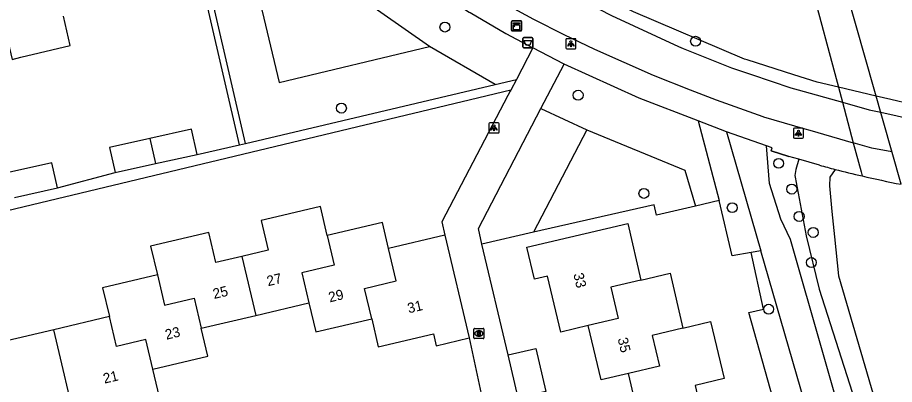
# Model space of a CAD drawing. Extents: x 158038 to 159242, y 380133 to 381214.
# Drawn here: x 159092.8 to 159179.4, y 380697.9 to 380734.1 of the extents above; entities that cross this region are included whole.
import ezdxf

# ---------------------------------------------------------------- set-up
doc = ezdxf.new("R2010")
doc.units = 0
for name, color, linetype in [('IMGEO_Afvalbak', 7, 'Continuous'), ('IMGEO_Boom', 7, 'Continuous'), ('IMGEO_Dek', 7, 'Continuous'), ('IMGEO_Fietspad_gesloten', 7, 'Continuous'), ('IMGEO_Groenvoorziening', 7, 'Continuous'), ('IMGEO_Haag', 7, 'Continuous'), ('IMGEO_Hek', 7, 'Continuous'), ('IMGEO_Kast', 7, 'Continuous'), ('IMGEO_Lichtpunt', 7, 'Continuous'), ('IMGEO_Pand', 7, 'Continuous'), ('IMGEO_Pand_nummerreeks', 7, 'Continuous'), ('IMGEO_Rioolput', 7, 'Continuous'), ('IMGEO_Voetpad_halfverhard', 7, 'Continuous'), ('IMGEO_Voetpad_open', 7, 'Continuous'), ('IMGEO_Waterloop', 7, 'Continuous')]:
    doc.layers.add(name, color=color, linetype=linetype)

msp = doc.modelspace()

# ---------------------------------------------------------------- linework, layer by layer
at = {"layer": 'IMGEO_Afvalbak'}
for p, q in [((159142.66, 380731.204), (159142.66, 380732.004)), ((159142.66, 380732.004), (159142.66, 380731.204)), ((159142.76, 380732.104), (159143.55, 380732.104)), ((159143.55, 380732.104), (159142.76, 380732.104)), ((159143.65, 380732.004), (159143.65, 380731.204)), ((159143.65, 380731.204), (159143.65, 380732.004)), ((159143.55, 380731.104), (159142.76, 380731.104)), ((159142.76, 380731.104), (159143.55, 380731.104))]:
    msp.add_line(p, q, dxfattribs=at)
msp.add_lwpolyline([(159142.803, 380731.818), (159143.507, 380731.818), (159143.358, 380731.348), (159142.952, 380731.348), (159142.803, 380731.818)], dxfattribs=at)
for centre, start, end in [((159142.76, 380732.004), 90, 180), ((159142.76, 380732.004), 90, 180), ((159143.55, 380732.004), 0, 90), ((159143.55, 380732.004), 360, 90), ((159142.76, 380731.204), 180, 270), ((159142.76, 380731.204), 180, 270), ((159143.55, 380731.204), 270, 0), ((159143.55, 380731.204), 270, 0)]:
    msp.add_arc(centre, 0.1, start, end, dxfattribs=at)
at = {"layer": 'IMGEO_Boom'}
for centre in [(159134.97, 380733.146), (159159.73, 380731.748), (159148.129, 380726.421), (159124.749, 380725.142), (159167.937, 380719.685), (159169.237, 380717.144), (159154.626, 380716.718), (159163.352, 380715.309), (159169.962, 380714.44), (159171.351, 380712.861), (159171.162, 380709.893), (159166.949, 380705.285)]:
    msp.add_circle(centre, 0.489, dxfattribs=at)
at = {"layer": 'IMGEO_Dek'}
for points in [[(159161.127, 380774.629), (159161.281, 380774.056), (159162.065, 380771.128), (159163.219, 380766.822), (159164.981, 380760.244), (159166.297, 380755.335), (159166.994, 380752.734), (159168.249, 380748.049), (159173.832, 380727.208), (159174.228, 380725.729), (159175.302, 380721.722), (159176.072, 380718.847), (159176.181, 380718.442)], [(159180.037, 380717.616), (159170.246, 380752.074), (159169.614, 380754.299), (159164.687, 380772.037)]]:
    msp.add_lwpolyline(points, dxfattribs=at)
msp.add_arc((159202.247, 380830.714), 115.258, 256.92909, 258.88952, dxfattribs=at)
at = {"layer": 'IMGEO_Fietspad_gesloten'}
for points in [[(159127.322, 380749.496), (159131.981, 380745.941), (159138.394, 380741.607), (159144.113, 380738.079), (159151.409, 380734.299), (159158.056, 380731.234), (159158.51, 380731.025), (159163.276, 380729.126), (159165.24, 380728.469), (159169.146, 380727.161), (159169.862, 380726.959), (159174.228, 380725.729)], [(159124.69, 380746.943), (159128.495, 380743.869), (159130.29, 380742.579), (159133.843, 380739.936), (159138.221, 380737.079), (159140.983, 380735.395), (159143.726, 380733.925), (159146.719, 380732.416), (159149.741, 380730.959), (159155.527, 380728.385), (159159.185, 380726.96), (159161.777, 380725.95), (159166.362, 380724.314), (159166.434, 380724.293), (159170.519, 380723.087), (159171, 380722.95), (159175.302, 380721.722)], [(159174.228, 380725.729), (159176.872, 380724.985), (159178.014, 380724.738), (159181.26, 380724.035), (159185.394, 380723.326)], [(159174.228, 380725.729), (159175.302, 380721.722)], [(159179.122, 380720.837), (159177.145, 380721.196), (159175.302, 380721.722)]]:
    msp.add_lwpolyline(points, dxfattribs=at)
at = {"layer": 'IMGEO_Groenvoorziening'}
for points in [[(159133.439, 380731.218), (159123.823, 380737.988), (159114.345, 380745.518)], [(159114.345, 380745.518), (159118.595, 380727.683), (159133.439, 380731.218)], [(159139.929, 380727.487), (159133.439, 380731.218)], [(159144.455, 380725.094), (159148.999, 380722.987)], [(159160.002, 380723.873), (159162.068, 380716.02)], [(159148.999, 380722.987), (159143.727, 380712.879)], [(159148.999, 380722.987), (159158.679, 380719.025), (159159.707, 380715.465)], [(159169.915, 380720.094), (159169.633, 380719.071), (159169.55, 380718.472), (159169.58, 380718.314), (159170.65, 380712.528), (159171.951, 380707.275), (159175.769, 380695.359), (159177.2, 380690.275), (159180.309, 380680.333), (159181.594, 380676.781), (159181.737, 380675.695), (159181.905, 380674.033), (159182.335, 380671.552), (159182.674, 380670.358), (159183.33, 380668.971), (159184.222, 380667.325), (159184.724, 380666.203), (159187.71, 380653.498), (159190.028, 380645.736), (159193.267, 380635.142), (159195.29, 380629.204), (159197.335, 380622.515)], [(159162.068, 380716.02), (159159.707, 380715.465)], [(159165.234, 380710.885), (159163.34, 380710.553), (159162.068, 380716.02)], [(159159.707, 380715.465), (159155.884, 380714.565), (159155.651, 380715.584), (159143.727, 380712.879)], [(159143.727, 380712.879), (159138.633, 380711.723)], [(159177.894, 380659.001), (159165.006, 380704.947), (159166.43, 380705.281), (159165.234, 380710.885)], [(159166.185, 380711.052), (159165.234, 380710.885)]]:
    msp.add_lwpolyline(points, dxfattribs=at)
at = {"layer": 'IMGEO_Haag'}
for points in [[(159114.684, 380721.507), (159108.633, 380747.759), (159107.509, 380752.634)], [(159173.832, 380727.208), (159171.731, 380727.705), (159169.444, 380728.431), (159164.832, 380729.895), (159164.575, 380729.976), (159153.606, 380734.66), (159148.82, 380737.083), (159140.927, 380741.682), (159134.277, 380746.157), (159128.868, 380750), (159128.28, 380750.417)], [(159115.268, 380721.645), (159109.223, 380747.872)], [(159184.997, 380724.808), (159182.888, 380725.065), (159179.001, 380725.985), (159177.563, 380726.325), (159173.832, 380727.208)], [(159173.832, 380727.208), (159174.228, 380725.729)]]:
    msp.add_lwpolyline(points, dxfattribs=at)
at = {"layer": 'IMGEO_Hek'}
for points in [[(159141.196, 380726.396), (159134.658, 380713.897), (159134.957, 380712.6)], [(159167.2, 380720.915), (159168.947, 380720.372)], [(159171.979, 380719.502), (159169.915, 380720.094), (159168.947, 380720.372)]]:
    msp.add_lwpolyline(points, dxfattribs=at)
for centre, radius, start, end in [((159199.467, 380819.699), 103.899, 254.65909, 255.53391), ((159200.028, 380821.85), 106.123, 255.53058, 257.01399), ((159202.247, 380830.714), 115.258, 256.92909, 258.88952)]:
    msp.add_arc(centre, radius, start, end, dxfattribs=at)
at = {"layer": 'IMGEO_Kast'}
for p, q in [((159141.547, 380732.834), (159141.547, 380733.675)), ((159141.547, 380733.675), (159141.547, 380732.834)), ((159141.622, 380733.759), (159142.463, 380733.759)), ((159142.463, 380733.759), (159141.622, 380733.759)), ((159142.547, 380733.684), (159142.547, 380732.843)), ((159142.547, 380732.843), (159142.547, 380733.684)), ((159142.472, 380732.759), (159141.631, 380732.759)), ((159141.631, 380732.759), (159142.472, 380732.759))]:
    msp.add_line(p, q, dxfattribs=at)
for points in [[(159141.742, 380733.549), (159142.342, 380733.549), (159142.342, 380733.464), (159141.742, 380733.464), (159141.742, 380733.549)], [(159141.742, 380733.374), (159142.342, 380733.374), (159142.342, 380732.885), (159141.742, 380732.885), (159141.742, 380733.374)]]:
    msp.add_lwpolyline(points, dxfattribs=at)
msp.add_circle((159141.826, 380733.223), 0.0377, dxfattribs=at)
for centre, start, end in [((159141.625, 380733.681), 92.4484, 184.28452), ((159141.625, 380733.681), 92.4484, 184.28452), ((159142.469, 380733.681), 2.4484, 94.28452), ((159142.469, 380733.681), 2.4484, 94.28452), ((159141.625, 380732.837), 182.4484, 274.28452), ((159141.625, 380732.837), 182.4484, 274.28452), ((159142.469, 380732.837), 272.4484, 4.28452), ((159142.469, 380732.837), 272.4484, 4.28452)]:
    msp.add_arc(centre, 0.0779, start, end, dxfattribs=at)
at = {"layer": 'IMGEO_Lichtpunt'}
for p, q in [((159146.919, 380731.903), (159146.919, 380731.096)), ((159146.919, 380731.903), (159146.919, 380731.096)), ((159147.821, 380731.998), (159147.013, 380731.998)), ((159147.821, 380731.998), (159147.013, 380731.998)), ((159147.915, 380731.096), (159147.915, 380731.903)), ((159147.915, 380731.096), (159147.915, 380731.903)), ((159147.013, 380731.002), (159147.821, 380731.002)), ((159147.013, 380731.002), (159147.821, 380731.002)), ((159139.319, 380723.59), (159139.319, 380722.783)), ((159139.319, 380723.59), (159139.319, 380722.783)), ((159140.221, 380723.685), (159139.413, 380723.685)), ((159140.221, 380723.685), (159139.413, 380723.685)), ((159140.315, 380722.783), (159140.315, 380723.59)), ((159140.315, 380722.783), (159140.315, 380723.59)), ((159139.413, 380722.689), (159140.221, 380722.689)), ((159139.413, 380722.689), (159140.221, 380722.689)), ((159169.392, 380723.079), (159169.392, 380722.272)), ((159169.392, 380723.079), (159169.392, 380722.272)), ((159170.294, 380723.174), (159169.486, 380723.174)), ((159170.294, 380723.174), (159169.486, 380723.174)), ((159170.388, 380722.272), (159170.388, 380723.079)), ((159170.388, 380722.272), (159170.388, 380723.079)), ((159169.486, 380722.178), (159170.294, 380722.178)), ((159169.486, 380722.178), (159170.294, 380722.178))]:
    msp.add_line(p, q, dxfattribs=at)
for points in [[(159147.293, 380731.567), (159147.332, 380731.539), (159147.144, 380731.277), (159147.106, 380731.304), (159147.293, 380731.567)], [(159147.395, 380731.519), (159147.442, 380731.519), (159147.442, 380731.197), (159147.395, 380731.197), (159147.395, 380731.519)], [(159147.505, 380731.539), (159147.543, 380731.566), (159147.73, 380731.304), (159147.691, 380731.276), (159147.505, 380731.539)], [(159139.693, 380723.254), (159139.732, 380723.226), (159139.544, 380722.964), (159139.506, 380722.991), (159139.693, 380723.254)], [(159139.795, 380723.206), (159139.842, 380723.206), (159139.842, 380722.884), (159139.795, 380722.884), (159139.795, 380723.206)], [(159139.905, 380723.226), (159139.943, 380723.253), (159140.13, 380722.991), (159140.091, 380722.963), (159139.905, 380723.226)], [(159169.766, 380722.743), (159169.805, 380722.715), (159169.617, 380722.453), (159169.579, 380722.48), (159169.766, 380722.743)], [(159169.868, 380722.695), (159169.915, 380722.695), (159169.915, 380722.373), (159169.868, 380722.373), (159169.868, 380722.695)], [(159169.978, 380722.715), (159170.016, 380722.742), (159170.203, 380722.48), (159170.164, 380722.452), (159169.978, 380722.715)]]:
    msp.add_lwpolyline(points, dxfattribs=at)
for centre in [(159147.418, 380731.701), (159139.818, 380723.388), (159169.891, 380722.877)]:
    msp.add_circle(centre, 0.0994, dxfattribs=at)
for centre, start, end in [((159147.013, 380731.903), 90, 180), ((159147.013, 380731.903), 90, 180), ((159147.821, 380731.903), 0, 90), ((159147.821, 380731.903), 0, 90), ((159147.013, 380731.096), 180, 270), ((159147.013, 380731.096), 180, 270), ((159147.821, 380731.096), 270, 0), ((159147.821, 380731.096), 270, 360), ((159139.413, 380723.59), 90, 180), ((159139.413, 380723.59), 90, 180), ((159140.221, 380723.59), 0, 90), ((159140.221, 380723.59), 0, 90), ((159139.413, 380722.783), 180, 270), ((159139.413, 380722.783), 180, 270), ((159140.221, 380722.783), 270, 0), ((159140.221, 380722.783), 270, 360), ((159169.486, 380723.079), 90, 180), ((159169.486, 380723.079), 90, 180), ((159170.294, 380723.079), 0, 90), ((159170.294, 380723.079), 0, 90), ((159169.486, 380722.272), 180, 270), ((159169.486, 380722.272), 180, 270), ((159170.294, 380722.272), 270, 0), ((159170.294, 380722.272), 270, 360)]:
    msp.add_arc(centre, 0.0946, start, end, dxfattribs=at)
at = {"layer": 'IMGEO_Pand'}
for points in [[(159088.748, 380732.234), (159091.528, 380732.89), (159092.219, 380729.96), (159093.096, 380730.167), (159097.962, 380731.315), (159097.28, 380734.208)], [(159110.486, 380720.576), (159109.935, 380723.06), (159105.824, 380722.149)], [(159105.824, 380722.149), (159101.838, 380721.265), (159102.388, 380718.781)], [(159105.824, 380722.149), (159106.399, 380719.67)], [(159106.399, 380719.67), (159110.486, 380720.576)], [(159096.705, 380717.263), (159096.155, 380719.746), (159091.866, 380718.796)], [(159102.388, 380718.781), (159106.399, 380719.67)], [(159092.441, 380716.318), (159096.705, 380717.263)], [(159123.346, 380712.573), (159122.671, 380715.438), (159117.805, 380714.29), (159116.829, 380714.06), (159117.524, 380711.114), (159114.903, 380710.496)], [(159129.413, 380711.288), (159128.807, 380713.861), (159123.346, 380712.573)], [(159149.131, 380703.666), (159146.408, 380703.026), (159145.112, 380708.54), (159143.814, 380708.235), (159143.071, 380711.397), (159153.027, 380713.736), (159154.336, 380708.161)], [(159114.903, 380710.496), (159112.353, 380709.894), (159111.651, 380712.869), (159105.901, 380711.513), (159106.574, 380708.662)], [(159123.346, 380712.573), (159124.042, 380709.619), (159120.844, 380708.864), (159121.541, 380705.911)], [(159134.957, 380712.6), (159129.413, 380711.288)], [(159134.957, 380712.6), (159137.361, 380702.445)], [(159127.739, 380704.341), (159127.031, 380707.339), (159130.17, 380708.079), (159129.413, 380711.288)], [(159114.903, 380710.496), (159116.278, 380704.669)], [(159154.336, 380708.161), (159157.21, 380708.836), (159158.484, 380703.416)], [(159106.574, 380708.662), (159101.157, 380707.384), (159101.824, 380704.557)], [(159106.574, 380708.662), (159107.276, 380705.686), (159110.198, 380706.376), (159110.9, 380703.4)], [(159154.336, 380708.161), (159151.369, 380707.464), (159152.098, 380704.363), (159149.131, 380703.666)], [(159116.278, 380704.669), (159121.541, 380705.911)], [(159121.541, 380705.911), (159122.219, 380703.039), (159127.739, 380704.341)], [(159101.824, 380704.557), (159096.335, 380703.262)], [(159106.127, 380699.362), (159105.432, 380702.304), (159102.518, 380701.616), (159101.824, 380704.557)], [(159110.9, 380703.4), (159116.278, 380704.669)], [(159127.739, 380704.341), (159128.393, 380701.573), (159133.836, 380702.857), (159134.115, 380701.677), (159137.361, 380702.445)], [(159153.12, 380698.936), (159150.393, 380698.295), (159149.131, 380703.666)], [(159158.484, 380703.416), (159161.219, 380704.058), (159162.542, 380698.425), (159159.681, 380697.753), (159160.325, 380695.013)], [(159096.335, 380703.262), (159091.135, 380702.035)], [(159098.686, 380693.298), (159096.335, 380703.262)], [(159106.127, 380699.362), (159111.551, 380700.641), (159110.9, 380703.4)], [(159158.484, 380703.416), (159155.444, 380702.702), (159156.161, 380699.651), (159153.12, 380698.936)], [(159141.216, 380700.765), (159143.942, 380701.406), (159144.939, 380697.166), (159142.213, 380696.525)], [(159142.213, 380696.525), (159141.216, 380700.765)], [(159098.686, 380693.298), (159101.486, 380693.958), (159101.173, 380695.284), (159106.778, 380696.606), (159106.127, 380699.362)], [(159154.37, 380693.612), (159153.12, 380698.936)]]:
    msp.add_lwpolyline(points, dxfattribs=at)
at = {"layer": 'IMGEO_Rioolput'}
for p, q in [((159137.828, 380702.459), (159137.828, 380703.311)), ((159137.903, 380703.385), (159138.755, 380703.385)), ((159138.316, 380703.165), (159138.341, 380703.165)), ((159138.829, 380703.311), (159138.829, 380702.459)), ((159138.755, 380702.385), (159137.903, 380702.385)), ((159138.339, 380702.605), (159138.314, 380702.605))]:
    msp.add_line(p, q, dxfattribs=at)
for points in [[(159137.828, 380702.459), (159137.828, 380703.311)], [(159137.903, 380703.385), (159138.755, 380703.385)], [(159138.417, 380703.083), (159138.165, 380703.085), (159138.165, 380702.685)], [(159138.165, 380702.685), (159138.289, 380702.685), (159138.289, 380702.847), (159138.3, 380702.847)], [(159138.343, 380703.004), (159138.289, 380703.004), (159138.289, 380702.923)], [(159138.289, 380702.923), (159138.341, 380702.923)], [(159138.347, 380702.818), (159138.418, 380702.685), (159138.558, 380702.685), (159138.493, 380702.811)], [(159138.829, 380703.311), (159138.829, 380702.459)], [(159138.755, 380702.385), (159137.903, 380702.385)]]:
    msp.add_lwpolyline(points, dxfattribs=at)
for centre, radius, start, end in [((159137.905, 380703.309), 0.0765, 91.55205, 178.44795), ((159137.905, 380703.309), 0.0765, 91.55205, 178.44795), ((159138.299, 380702.794), 0.0533, 26.02933, 88.69889), ((159138.325, 380703.112), 0.19, 274.7715, 282.96867), ((159138.349, 380702.908), 0.0964, 77.00612, 93.18647), ((159138.363, 380702.965), 0.0378, 276.66336, 79.67722), ((159138.416, 380702.973), 0.109, 350.36119, 89.41601), ((159138.414, 380702.973), 0.112, 277.58423, 350.98172), ((159138.398, 380702.758), 0.108, 29.51342, 73.79051), ((159138.753, 380703.309), 0.0765, 1.55205, 88.44795), ((159138.753, 380703.309), 0.0765, 1.55205, 88.44795), ((159137.905, 380702.461), 0.0765, 181.55205, 268.44795), ((159137.905, 380702.461), 0.0765, 181.55205, 268.44795), ((159138.753, 380702.461), 0.0765, 271.55205, 358.44795), ((159138.753, 380702.461), 0.0765, 271.55205, 358.44795)]:
    msp.add_arc(centre, radius, start, end, dxfattribs=at)
for centre, major_axis, ratio, start_param, end_param in [((159138.315, 380702.885), (-0.387, 0.002), 0.722429, 4.712389, 7.853982), ((159138.34, 380702.885), (-0.39, 0.002), 0.717154, 1.570796, 4.712389)]:
    msp.add_ellipse(centre, major_axis=major_axis, ratio=ratio, start_param=start_param, end_param=end_param, dxfattribs=at)
at = {"layer": 'IMGEO_Voetpad_halfverhard'}
for points in [[(159162.793, 380722.803), (159166.185, 380711.052)], [(159223.951, 380517.412), (159203.836, 380588.877), (159188.606, 380644.069), (159169.12, 380712.154), (159168.149, 380714.164), (159167.037, 380717.683), (159166.743, 380721.433)], [(159179.949, 380661.378), (159170.919, 380694.65), (159166.185, 380711.052)]]:
    msp.add_lwpolyline(points, dxfattribs=at)
at = {"layer": 'IMGEO_Voetpad_open'}
for points in [[(159112.075, 380753.222), (159112.377, 380753.153), (159112.672, 380753.058), (159112.957, 380752.936), (159113.23, 380752.79), (159113.489, 380752.619), (159113.732, 380752.427), (159113.957, 380752.213), (159116.742, 380750), (159126.852, 380741.968), (159133.13, 380737.393), (159137.369, 380734.623), (159137.462, 380734.571), (159140.983, 380732.525), (159143.643, 380731.09)], [(159143.643, 380731.09), (159142.028, 380727.984)], [(159146.738, 380729.473), (159143.643, 380731.09)], [(159144.455, 380725.094), (159146.738, 380729.473)], [(159160.002, 380723.873), (159154.15, 380726.115), (159146.738, 380729.473)], [(159139.929, 380727.487), (159142.028, 380727.984)], [(159142.028, 380727.984), (159141.479, 380726.929)], [(159115.268, 380721.645), (159139.929, 380727.487)], [(159141.479, 380726.929), (159047.636, 380704.417)], [(159141.479, 380726.929), (159141.415, 380726.805), (159141.196, 380726.396), (159134.658, 380713.897), (159134.957, 380712.6)], [(159138.633, 380711.723), (159138.275, 380713.244), (159144.455, 380725.094)], [(159162.793, 380722.803), (159160.002, 380723.873)], [(159166.743, 380721.433), (159162.793, 380722.803)], [(159110.486, 380720.576), (159114.684, 380721.507)], [(159114.684, 380721.507), (159115.268, 380721.645)], [(159169.915, 380720.094), (159168.947, 380720.372), (159167.2, 380720.915), (159167.311, 380721.227), (159166.743, 380721.433)], [(159175.302, 380721.722), (159176.072, 380718.847), (159176.181, 380718.442)], [(159171.979, 380719.502), (159169.915, 380720.094)], [(159096.705, 380717.263), (159102.388, 380718.781)], [(159141.216, 380700.765), (159138.633, 380711.723)], [(159137.361, 380702.445), (159138.563, 380696.918)]]:
    msp.add_lwpolyline(points, dxfattribs=at)
for centre, radius, start, end in [((159199.467, 380819.699), 103.899, 254.65909, 255.53391), ((159200.028, 380821.85), 106.123, 255.53058, 257.01399)]:
    msp.add_arc(centre, radius, start, end, dxfattribs=at)
at = {"layer": 'IMGEO_Waterloop'}
for points in [[(159168.249, 380748.049), (159173.832, 380727.208)], [(159173.832, 380727.208), (159174.228, 380725.729)], [(159173.512, 380719.094), (159173.008, 380718.316), (159172.943, 380717.473), (159173.199, 380714.942), (159173.45, 380712.44), (159173.85, 380708.582), (159177.86, 380694.84), (159178.856, 380690.504), (159181.006, 380684.284), (159182.641, 380679.512), (159183.579, 380676.594), (159183.854, 380674.416), (159183.971, 380672.33), (159184.232, 380671.462), (159184.778, 380670.318), (159185.998, 380667.516), (159188.873, 380658.415), (159193.874, 380639.495), (159198.313, 380623.338)]]:
    msp.add_lwpolyline(points, dxfattribs=at)

# ---------------------------------------------------------------- texts
at = {"layer": 'IMGEO_Pand_nummerreeks'}
for s, rotation, p in [('27', 13.27743, (159117.498, 380707.547)), ('33', 283.22455, (159147.653, 380708.745)), ('25', 13.27743, (159112.177, 380706.291)), ('29', 13.27176, (159123.596, 380705.954)), ('31', 13.2731, (159131.403, 380704.873)), ('23', 13.26819, (159107.455, 380702.265)), ('35', 283.22268, (159152.026, 380702.362)), ('21', 13.07768, (159101.333, 380697.929))]:
    msp.add_text(s, height=1, rotation=rotation, dxfattribs=at).set_placement(p)

doc.saveas('drawing.dxf')
